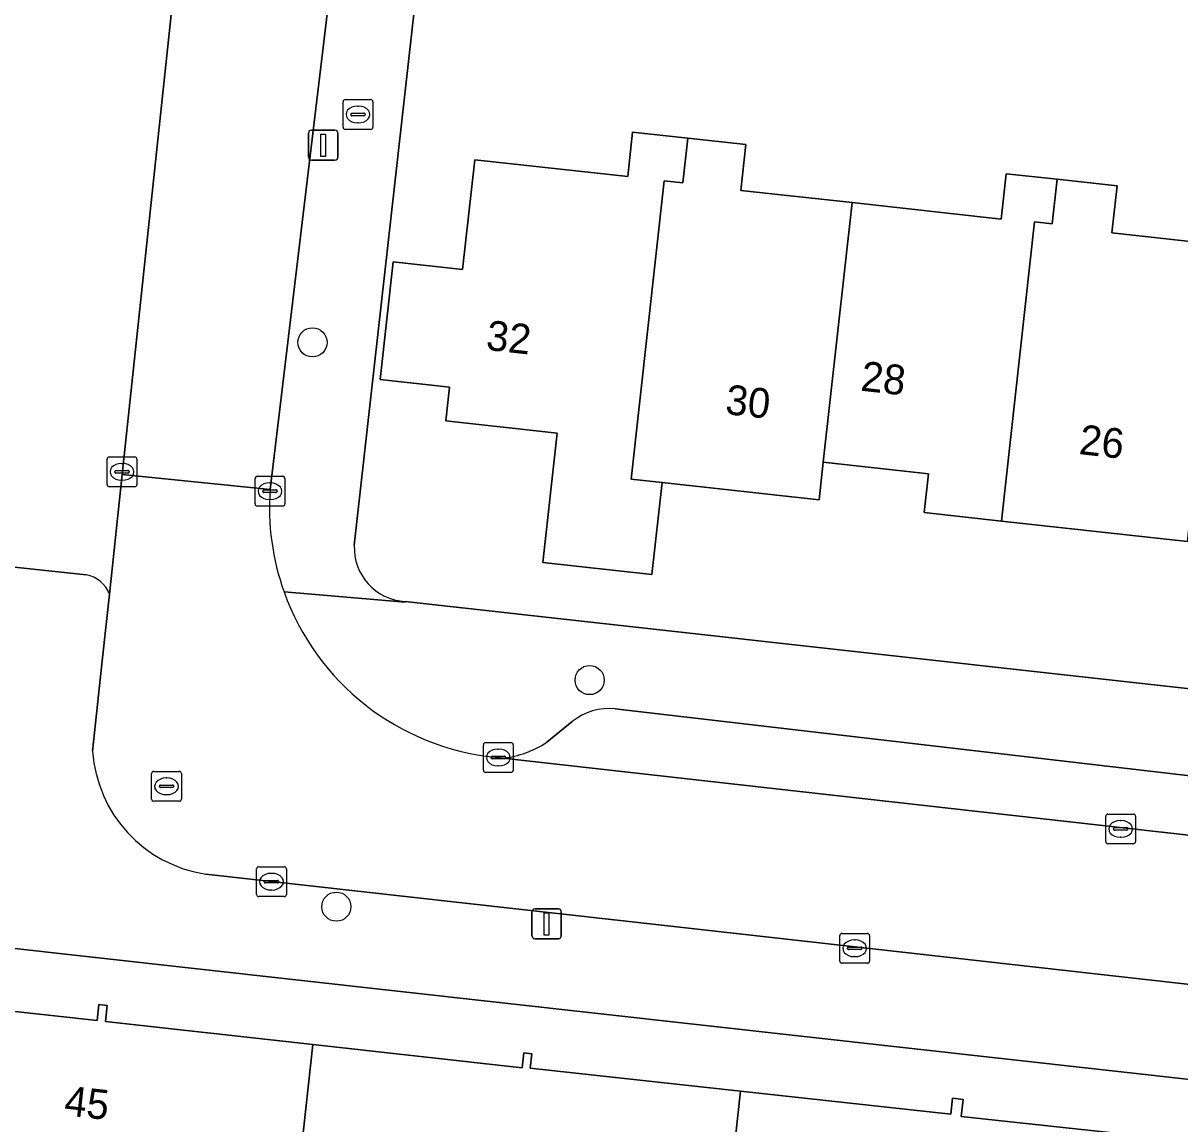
# Model space of a CAD drawing. Extents: x 162082 to 163401, y 388089 to 388636.
# Drawn here: x 162714.51 to 162753.33, y 388208.36 to 388245.3 of the extents above; entities that cross this region are included whole.
import ezdxf

# ---------------------------------------------------------------- set-up
doc = ezdxf.new("R2010")
doc.units = 0
for name, color, linetype in [('IMGEO_Boom', 7, 'Continuous'), ('IMGEO_Brandkraan', 7, 'Continuous'), ('IMGEO_Erf', 7, 'Continuous'), ('IMGEO_Kolk', 7, 'Continuous'), ('IMGEO_Lichtmast', 7, 'Continuous'), ('IMGEO_Pand', 7, 'Continuous'), ('IMGEO_Pand_nummerreeks', 7, 'Continuous'), ('IMGEO_Parkeervlak_open', 7, 'Continuous'), ('IMGEO_Rijbaan_lokaal_open', 7, 'Continuous'), ('IMGEO_Rioolput', 7, 'Continuous'), ('IMGEO_Voetpad_open', 7, 'Continuous')]:
    doc.layers.add(name, color=color, linetype=linetype)

msp = doc.modelspace()

# ---------------------------------------------------------------- linework, layer by layer
at = {"layer": 'IMGEO_Boom'}
for centre in [(162724.221, 388234.588), (162733.523, 388223.253), (162725.022, 388215.647)]:
    msp.add_circle(centre, 0.489, dxfattribs=at)
at = {"layer": 'IMGEO_Brandkraan'}
for p, q in [((162725.247, 388241.81), (162725.247, 388242.662)), ((162725.322, 388242.736), (162726.174, 388242.736)), ((162726.248, 388242.662), (162726.248, 388241.81)), ((162725.549, 388242.279), (162725.947, 388242.279)), ((162725.735, 388242.516), (162725.76, 388242.516)), ((162725.506, 388242.23), (162725.506, 388242.242)), ((162725.944, 388242.193), (162725.546, 388242.193)), ((162725.758, 388241.956), (162725.733, 388241.956)), ((162725.99, 388242.242), (162725.99, 388242.23)), ((162726.174, 388241.736), (162725.322, 388241.736))]:
    msp.add_line(p, q, dxfattribs=at)
for points in [[(162725.247, 388241.81), (162725.247, 388242.662)], [(162725.322, 388242.736), (162726.174, 388242.736)], [(162726.248, 388242.662), (162726.248, 388241.81)], [(162726.174, 388241.736), (162725.322, 388241.736)]]:
    msp.add_lwpolyline(points, dxfattribs=at)
for centre, radius, start, end in [((162725.324, 388242.66), 0.0765, 91.552, 178.448), ((162725.324, 388242.66), 0.0765, 91.552, 178.448), ((162726.172, 388242.66), 0.0765, 1.552, 88.448), ((162726.172, 388242.66), 0.0765, 1.552, 88.448), ((162725.546, 388242.239), 0.0403, 85.8775, 175.7526), ((162725.951, 388242.241), 0.0386, 1.7309, 96.639), ((162725.543, 388242.229), 0.0366, 178.938, 274.7102), ((162725.947, 388242.236), 0.043, 264.8664, 352.4533), ((162725.324, 388241.812), 0.0765, 181.552, 268.448), ((162725.324, 388241.812), 0.0765, 181.552, 268.448), ((162726.172, 388241.812), 0.0765, 271.552, 358.448), ((162726.172, 388241.812), 0.0765, 271.552, 358.448)]:
    msp.add_arc(centre, radius, start, end, dxfattribs=at)
for centre, major_axis, ratio, start_param, end_param in [((162725.734, 388242.236), (-0.387, 0.002), 0.722429, 4.712389, 7.853982), ((162725.759, 388242.236), (-0.39, 0.002), 0.717154, 1.570796, 4.712389)]:
    msp.add_ellipse(centre, major_axis=major_axis, ratio=ratio, start_param=start_param, end_param=end_param, dxfattribs=at)
at = {"layer": 'IMGEO_Erf'}
for points in [[(162783.542, 388247.109), (162773.251, 388248.248), (162772.925, 388245.388), (162768.239, 388245.921), (162763.397, 388246.472), (162763.711, 388249.304), (162762.439, 388249.445), (162762.326, 388248.37), (162762.023, 388245.568), (162755.63, 388246.296), (162750.908, 388246.833), (162751.238, 388249.597), (162749.612, 388249.776), (162749.283, 388247.018), (162743.263, 388247.704), (162737.219, 388248.392), (162737.131, 388247.625), (162736.743, 388247.669), (162728.384, 388248.621), (162728.541, 388250), (162728.778, 388252.082), (162728.359, 388252.123), (162728.121, 388250), (162725.626, 388227.777)], [(162753.589, 388227.901), (162747.345, 388228.591), (162744.756, 388228.877), (162744.9, 388230.18), (162741.366, 388230.57), (162741.226, 388229.3), (162735.956, 388229.882), (162735.616, 388226.798), (162731.956, 388227.202), (162732.435, 388231.539), (162728.697, 388231.952), (162728.823, 388233.089), (162726.496, 388233.346), (162726.931, 388237.286), (162729.258, 388237.029), (162729.666, 388240.719), (162734.802, 388240.152), (162734.967, 388241.649), (162736.823, 388241.444), (162738.771, 388241.229), (162738.601, 388239.691), (162742.33, 388239.279), (162747.333, 388238.726), (162747.501, 388240.25), (162749.218, 388240.061), (162751.227, 388239.839), (162751.053, 388238.265), (162754.694, 388237.863)], [(162727.336, 388225.893), (162780.519, 388219.969)]]:
    msp.add_lwpolyline(points, dxfattribs=at)
msp.add_lwpolyline([(162767.722, 388208.275), (162710.107, 388214.707), (162709.83, 388212.61), (162716.996, 388211.825), (162717.055, 388212.363), (162717.33, 388212.333), (162717.271, 388211.798), (162724.237, 388211.019), (162731.262, 388210.233), (162731.317, 388210.742), (162731.584, 388210.712), (162731.531, 388210.232), (162738.585, 388209.46), (162745.641, 388208.688), (162745.699, 388209.216), (162746.058, 388209.176), (162745.995, 388208.607), (162752.938, 388207.858), (162760.04, 388207.092), (162760.098, 388207.622), (162760.382, 388207.591), (162760.325, 388207.072), (162767.499, 388206.287)], close=True, dxfattribs=at)
msp.add_arc((162727.424, 388227.691), 1.8, 177.2469, 267.2096, dxfattribs=at)
at = {"layer": 'IMGEO_Kolk'}
for p, q in [((162717.328, 388229.817), (162717.328, 388230.669)), ((162717.403, 388230.743), (162718.255, 388230.743)), ((162718.329, 388230.669), (162718.329, 388229.817)), ((162717.587, 388230.237), (162717.587, 388230.249)), ((162717.63, 388230.286), (162718.028, 388230.286)), ((162717.816, 388230.523), (162717.841, 388230.523)), ((162718.071, 388230.249), (162718.071, 388230.237)), ((162718.025, 388230.2), (162717.627, 388230.2)), ((162717.839, 388229.963), (162717.814, 388229.963)), ((162722.295, 388229.166), (162722.295, 388230.018)), ((162722.37, 388230.092), (162723.222, 388230.092)), ((162722.783, 388229.872), (162722.808, 388229.872)), ((162723.296, 388230.018), (162723.296, 388229.166)), ((162718.255, 388229.743), (162717.403, 388229.743)), ((162722.554, 388229.586), (162722.554, 388229.598)), ((162722.992, 388229.549), (162722.594, 388229.549)), ((162722.597, 388229.635), (162722.995, 388229.635)), ((162723.038, 388229.598), (162723.038, 388229.586)), ((162723.222, 388229.092), (162722.37, 388229.092)), ((162722.806, 388229.312), (162722.781, 388229.312)), ((162729.958, 388220.229), (162729.958, 388221.081)), ((162730.033, 388221.155), (162730.885, 388221.155)), ((162730.446, 388220.935), (162730.471, 388220.935)), ((162730.959, 388221.081), (162730.959, 388220.229)), ((162730.217, 388220.649), (162730.217, 388220.661)), ((162730.655, 388220.612), (162730.257, 388220.612)), ((162730.26, 388220.698), (162730.658, 388220.698)), ((162730.701, 388220.661), (162730.701, 388220.649)), ((162730.885, 388220.155), (162730.033, 388220.155)), ((162730.469, 388220.375), (162730.444, 388220.375)), ((162750.846, 388217.831), (162750.846, 388218.683)), ((162750.921, 388218.757), (162751.773, 388218.757)), ((162751.847, 388218.683), (162751.847, 388217.831)), ((162751.105, 388218.251), (162751.105, 388218.263)), ((162751.543, 388218.214), (162751.145, 388218.214)), ((162751.148, 388218.3), (162751.546, 388218.3)), ((162751.334, 388218.537), (162751.359, 388218.537)), ((162751.589, 388218.263), (162751.589, 388218.251)), ((162751.357, 388217.977), (162751.332, 388217.977)), ((162751.773, 388217.757), (162750.921, 388217.757)), ((162722.345, 388216.061), (162722.345, 388216.913)), ((162722.42, 388216.987), (162723.272, 388216.987)), ((162722.833, 388216.767), (162722.858, 388216.767)), ((162723.346, 388216.913), (162723.346, 388216.061)), ((162722.604, 388216.481), (162722.604, 388216.493)), ((162723.042, 388216.444), (162722.644, 388216.444)), ((162722.647, 388216.53), (162723.045, 388216.53)), ((162723.088, 388216.493), (162723.088, 388216.481)), ((162723.272, 388215.987), (162722.42, 388215.987)), ((162722.856, 388216.207), (162722.831, 388216.207)), ((162741.992, 388214.75), (162742.844, 388214.75)), ((162741.917, 388213.824), (162741.917, 388214.676)), ((162742.405, 388214.53), (162742.43, 388214.53)), ((162742.918, 388214.676), (162742.918, 388213.824)), ((162742.176, 388214.244), (162742.176, 388214.256)), ((162742.614, 388214.207), (162742.216, 388214.207)), ((162742.219, 388214.293), (162742.617, 388214.293)), ((162742.428, 388213.97), (162742.403, 388213.97)), ((162742.66, 388214.256), (162742.66, 388214.244)), ((162742.844, 388213.75), (162741.992, 388213.75))]:
    msp.add_line(p, q, dxfattribs=at)
for points in [[(162717.328, 388229.817), (162717.328, 388230.669)], [(162717.403, 388230.743), (162718.255, 388230.743)], [(162718.329, 388230.669), (162718.329, 388229.817)], [(162722.295, 388229.166), (162722.295, 388230.018)], [(162722.37, 388230.092), (162723.222, 388230.092)], [(162723.296, 388230.018), (162723.296, 388229.166)], [(162718.255, 388229.743), (162717.403, 388229.743)], [(162723.222, 388229.092), (162722.37, 388229.092)], [(162729.958, 388220.229), (162729.958, 388221.081)], [(162730.033, 388221.155), (162730.885, 388221.155)], [(162730.959, 388221.081), (162730.959, 388220.229)], [(162730.885, 388220.155), (162730.033, 388220.155)], [(162750.846, 388217.831), (162750.846, 388218.683)], [(162750.921, 388218.757), (162751.773, 388218.757)], [(162751.847, 388218.683), (162751.847, 388217.831)], [(162751.773, 388217.757), (162750.921, 388217.757)], [(162722.345, 388216.061), (162722.345, 388216.913)], [(162722.42, 388216.987), (162723.272, 388216.987)], [(162723.346, 388216.913), (162723.346, 388216.061)], [(162723.272, 388215.987), (162722.42, 388215.987)], [(162741.992, 388214.75), (162742.844, 388214.75)], [(162741.917, 388213.824), (162741.917, 388214.676)], [(162742.918, 388214.676), (162742.918, 388213.824)], [(162742.844, 388213.75), (162741.992, 388213.75)]]:
    msp.add_lwpolyline(points, dxfattribs=at)
for centre, radius, start, end in [((162717.405, 388230.667), 0.0765, 91.552, 178.448), ((162717.405, 388230.667), 0.0765, 91.552, 178.448), ((162718.253, 388230.667), 0.0765, 1.552, 88.448), ((162718.253, 388230.667), 0.0765, 1.552, 88.448), ((162717.627, 388230.246), 0.0403, 85.8775, 175.7526), ((162717.624, 388230.236), 0.0366, 178.938, 274.7102), ((162718.028, 388230.243), 0.043, 264.8664, 352.4533), ((162718.032, 388230.248), 0.0386, 1.7309, 96.639), ((162722.372, 388230.016), 0.0765, 91.552, 178.448), ((162722.372, 388230.016), 0.0765, 91.552, 178.448), ((162723.22, 388230.016), 0.0765, 1.552, 88.448), ((162723.22, 388230.016), 0.0765, 1.552, 88.448), ((162717.405, 388229.819), 0.0765, 181.552, 268.448), ((162717.405, 388229.819), 0.0765, 181.552, 268.448), ((162718.253, 388229.819), 0.0765, 271.552, 358.448), ((162718.253, 388229.819), 0.0765, 271.552, 358.448), ((162722.594, 388229.595), 0.0403, 85.8775, 175.7526), ((162722.591, 388229.585), 0.0366, 178.938, 274.7102), ((162722.995, 388229.592), 0.043, 264.8664, 352.4533), ((162722.999, 388229.597), 0.0386, 1.7309, 96.639), ((162722.372, 388229.168), 0.0765, 181.552, 268.448), ((162722.372, 388229.168), 0.0765, 181.552, 268.448), ((162723.22, 388229.168), 0.0765, 271.552, 358.448), ((162723.22, 388229.168), 0.0765, 271.552, 358.448), ((162730.035, 388221.079), 0.0765, 91.552, 178.448), ((162730.035, 388221.079), 0.0765, 91.552, 178.448), ((162730.883, 388221.079), 0.0765, 1.552, 88.448), ((162730.883, 388221.079), 0.0765, 1.552, 88.448), ((162730.257, 388220.658), 0.0403, 85.8775, 175.7526), ((162730.254, 388220.648), 0.0366, 178.938, 274.7102), ((162730.658, 388220.655), 0.043, 264.8664, 352.4533), ((162730.662, 388220.66), 0.0386, 1.7309, 96.639), ((162730.035, 388220.231), 0.0765, 181.552, 268.448), ((162730.035, 388220.231), 0.0765, 181.552, 268.448), ((162730.883, 388220.231), 0.0765, 271.552, 358.448), ((162730.883, 388220.231), 0.0765, 271.552, 358.448), ((162750.923, 388218.681), 0.0765, 91.552, 178.448), ((162750.923, 388218.681), 0.0765, 91.552, 178.448), ((162751.771, 388218.681), 0.0765, 1.552, 88.448), ((162751.771, 388218.681), 0.0765, 1.552, 88.448), ((162751.145, 388218.26), 0.0403, 85.8775, 175.7526), ((162751.142, 388218.25), 0.0366, 178.938, 274.7102), ((162751.546, 388218.257), 0.043, 264.8664, 352.4533), ((162751.55, 388218.262), 0.0386, 1.7309, 96.639), ((162750.923, 388217.833), 0.0765, 181.552, 268.448), ((162750.923, 388217.833), 0.0765, 181.552, 268.448), ((162751.771, 388217.833), 0.0765, 271.552, 358.448), ((162751.771, 388217.833), 0.0765, 271.552, 358.448), ((162722.422, 388216.911), 0.0765, 91.552, 178.448), ((162722.422, 388216.911), 0.0765, 91.552, 178.448), ((162723.27, 388216.911), 0.0765, 1.552, 88.448), ((162723.27, 388216.911), 0.0765, 1.552, 88.448), ((162722.644, 388216.49), 0.0403, 85.8775, 175.7526), ((162722.641, 388216.48), 0.0366, 178.938, 274.7102), ((162723.045, 388216.487), 0.043, 264.8664, 352.4533), ((162723.049, 388216.492), 0.0386, 1.7309, 96.639), ((162722.422, 388216.063), 0.0765, 181.552, 268.448), ((162722.422, 388216.063), 0.0765, 181.552, 268.448), ((162723.27, 388216.063), 0.0765, 271.552, 358.448), ((162723.27, 388216.063), 0.0765, 271.552, 358.448), ((162741.994, 388214.674), 0.0765, 91.552, 178.448), ((162741.994, 388214.674), 0.0765, 91.552, 178.448), ((162742.842, 388214.674), 0.0765, 1.552, 88.448), ((162742.842, 388214.674), 0.0765, 1.552, 88.448), ((162742.216, 388214.253), 0.0403, 85.8775, 175.7526), ((162742.213, 388214.243), 0.0366, 178.938, 274.7102), ((162742.617, 388214.25), 0.043, 264.8664, 352.4533), ((162742.621, 388214.255), 0.0386, 1.7309, 96.639), ((162741.994, 388213.826), 0.0765, 181.552, 268.448), ((162741.994, 388213.826), 0.0765, 181.552, 268.448), ((162742.842, 388213.826), 0.0765, 271.552, 358.448), ((162742.842, 388213.826), 0.0765, 271.552, 358.448)]:
    msp.add_arc(centre, radius, start, end, dxfattribs=at)
for centre, major_axis, ratio, start_param, end_param in [((162717.815, 388230.243), (-0.387, 0.002), 0.722429, 4.712389, 7.853982), ((162717.84, 388230.243), (-0.39, 0.002), 0.717154, 1.570796, 4.712389), ((162722.782, 388229.592), (-0.387, 0.002), 0.722429, 4.712389, 7.853982), ((162722.807, 388229.592), (-0.39, 0.002), 0.717154, 1.570796, 4.712389), ((162730.445, 388220.655), (-0.387, 0.002), 0.722429, 4.712389, 7.853982), ((162730.47, 388220.655), (-0.39, 0.002), 0.717154, 1.570796, 4.712389), ((162751.333, 388218.257), (-0.387, 0.002), 0.722429, 4.712389, 7.853982), ((162751.358, 388218.257), (-0.39, 0.002), 0.717154, 1.570796, 4.712389), ((162722.832, 388216.487), (-0.387, 0.002), 0.722429, 4.712389, 7.853982), ((162722.857, 388216.487), (-0.39, 0.002), 0.717154, 1.570796, 4.712389), ((162742.404, 388214.25), (-0.387, 0.002), 0.722429, 4.712389, 7.853982), ((162742.429, 388214.25), (-0.39, 0.002), 0.717154, 1.570796, 4.712389)]:
    msp.add_ellipse(centre, major_axis=major_axis, ratio=ratio, start_param=start_param, end_param=end_param, dxfattribs=at)
at = {"layer": 'IMGEO_Lichtmast'}
for p, q in [((162724.086, 388240.806), (162724.086, 388241.606)), ((162724.086, 388241.606), (162724.086, 388240.806)), ((162724.186, 388241.706), (162724.976, 388241.706)), ((162724.976, 388241.706), (162724.186, 388241.706)), ((162725.076, 388241.606), (162725.076, 388240.806)), ((162725.076, 388240.806), (162725.076, 388241.606)), ((162724.976, 388240.706), (162724.186, 388240.706)), ((162724.186, 388240.706), (162724.976, 388240.706)), ((162731.683, 388215.57), (162732.473, 388215.57)), ((162732.473, 388215.57), (162731.683, 388215.57)), ((162731.583, 388214.67), (162731.583, 388215.47)), ((162731.583, 388215.47), (162731.583, 388214.67)), ((162732.573, 388215.47), (162732.573, 388214.67)), ((162732.573, 388214.67), (162732.573, 388215.47)), ((162732.473, 388214.57), (162731.683, 388214.57)), ((162731.683, 388214.57), (162732.473, 388214.57))]:
    msp.add_line(p, q, dxfattribs=at)
for points in [[(162724.506, 388241.581), (162724.656, 388241.581), (162724.656, 388240.831), (162724.506, 388240.831), (162724.506, 388241.581)], [(162732.003, 388215.445), (162732.153, 388215.445), (162732.153, 388214.695), (162732.003, 388214.695), (162732.003, 388215.445)]]:
    msp.add_lwpolyline(points, dxfattribs=at)
for centre, start, end in [((162724.186, 388241.606), 90, 180), ((162724.186, 388241.606), 90, 180), ((162724.976, 388241.606), 0, 90), ((162724.976, 388241.606), 360, 90), ((162724.186, 388240.806), 180, 270), ((162724.186, 388240.806), 180, 270), ((162724.976, 388240.806), 270, 0), ((162724.976, 388240.806), 270, 0), ((162731.683, 388215.47), 90, 180), ((162731.683, 388215.47), 90, 180), ((162732.473, 388215.47), 0, 90), ((162732.473, 388215.47), 360, 90), ((162731.683, 388214.67), 180, 270), ((162731.683, 388214.67), 180, 270), ((162732.473, 388214.67), 270, 0), ((162732.473, 388214.67), 270, 0)]:
    msp.add_arc(centre, 0.1, start, end, dxfattribs=at)
at = {"layer": 'IMGEO_Pand'}
for points in [[(162736.029, 388240.012), (162736.656, 388239.94), (162736.823, 388241.444), (162734.967, 388241.649), (162734.802, 388240.152), (162729.666, 388240.719), (162729.258, 388237.029), (162726.931, 388237.286), (162726.496, 388233.346), (162728.823, 388233.089), (162728.697, 388231.952), (162732.435, 388231.539), (162731.956, 388227.202), (162735.616, 388226.798), (162735.956, 388229.882), (162734.918, 388229.997)], [(162742.33, 388239.279), (162738.601, 388239.691), (162738.771, 388241.229), (162736.823, 388241.444), (162736.656, 388239.94), (162736.029, 388240.012), (162734.918, 388229.997), (162735.956, 388229.882), (162741.226, 388229.3), (162741.366, 388230.57)], [(162749.218, 388240.061), (162747.501, 388240.25), (162747.333, 388238.726), (162742.33, 388239.279), (162741.366, 388230.57), (162744.9, 388230.18), (162744.756, 388228.877), (162747.345, 388228.591), (162748.458, 388238.633), (162749.052, 388238.567)], [(162754.694, 388237.863), (162751.053, 388238.265), (162751.227, 388239.839), (162749.218, 388240.061), (162749.052, 388238.567), (162748.458, 388238.633), (162747.345, 388228.591), (162753.589, 388227.901), (162753.728, 388229.16)], [(162722.353, 388193.838), (162724.237, 388211.019), (162717.271, 388211.798), (162717.33, 388212.333), (162717.055, 388212.363), (162716.996, 388211.825), (162709.83, 388212.61), (162708.768, 388202.91), (162717.722, 388201.931), (162716.902, 388194.435), (162721.873, 388193.891)], [(162738.585, 388209.46), (162731.531, 388210.232), (162731.584, 388210.712), (162731.317, 388210.742), (162731.262, 388210.233), (162724.237, 388211.019), (162722.353, 388193.838), (162728.096, 388193.21), (162728.913, 388200.681), (162735.828, 388199.925), (162735.773, 388199.418), (162735.984, 388198.517), (162737.368, 388198.365), (162737.519, 388199.74)], [(162737.519, 388199.74), (162746.386, 388198.77), (162745.568, 388191.293), (162751.056, 388190.693), (162752.938, 388207.858), (162745.995, 388208.607), (162746.058, 388209.176), (162745.699, 388209.216), (162745.641, 388208.688), (162738.585, 388209.46)]]:
    msp.add_lwpolyline(points, close=True, dxfattribs=at)
at = {"layer": 'IMGEO_Parkeervlak_open'}
for points in [[(162722.517, 388279.851), (162717.461, 388280.321), (162713.938, 388250), (162711.489, 388227.332), (162716.629, 388226.782)], [(162717.405, 388226.137), (162717.833, 388230.157), (162719.945, 388250), (162723.544, 388280.513)], [(162772.391, 388217.862), (162734.38, 388222.288)], [(162732.942, 388221.867), (162732.084, 388221.166)], [(162730.619, 388220.635), (162755.71, 388217.817), (162758.442, 388217.51), (162775.49, 388215.519)]]:
    msp.add_lwpolyline(points, dxfattribs=at)
for centre, radius, start, end in [((162716.469, 388225.8), 0.995, 19.8025, 80.7318), ((162734.183, 388220.295), 2.003, 84.3516, 128.2851), ((162730.232, 388223.989), 3.377, 276.5829, 303.2639)]:
    msp.add_arc(centre, radius, start, end, dxfattribs=at)
at = {"layer": 'IMGEO_Rijbaan_lokaal_open'}
msp.add_lwpolyline([(162726.815, 388265.9), (162727.24, 388269.689), (162727.411, 388271.218), (162727.84, 388275.043), (162728.133, 388277.654), (162728.557, 388281.439), (162723.733, 388281.721), (162723.544, 388280.513), (162719.945, 388250), (162717.833, 388230.157), (162722.798, 388229.646), (162724.831, 388246.551), (162725.081, 388248.711), (162725.455, 388252.469), (162725.592, 388253.516), (162725.429, 388253.533), (162725.847, 388257.264), (162726.114, 388259.643), (162726.542, 388263.46)], close=True, dxfattribs=at)
for points in [[(162722.798, 388229.646), (162717.833, 388230.157), (162717.405, 388226.137), (162717.178, 388224.004), (162716.844, 388220.869)], [(162720.64, 388216.741), (162736.049, 388215.013), (162742.036, 388214.341), (162755.166, 388212.869), (162755.71, 388217.817), (162730.619, 388220.635)], [(162730.619, 388220.635), (162730.35, 388220.666)]]:
    msp.add_lwpolyline(points, dxfattribs=at)
for centre, radius, start, end in [((162731.185, 388229.043), 8.408, 175.8879, 199.69), ((162731.198, 388229.044), 8.421, 199.6679, 264.2223), ((162721.312, 388221.168), 4.478, 183.8332, 261.3685)]:
    msp.add_arc(centre, radius, start, end, dxfattribs=at)
at = {"layer": 'IMGEO_Rioolput'}
for p, q in [((162718.898, 388220.187), (162719.75, 388220.187)), ((162718.823, 388219.261), (162718.823, 388220.113)), ((162719.311, 388219.967), (162719.336, 388219.967)), ((162719.824, 388220.113), (162719.824, 388219.261)), ((162719.082, 388219.681), (162719.082, 388219.693)), ((162719.52, 388219.644), (162719.122, 388219.644)), ((162719.125, 388219.73), (162719.523, 388219.73)), ((162719.334, 388219.407), (162719.309, 388219.407)), ((162719.566, 388219.693), (162719.566, 388219.681)), ((162719.75, 388219.187), (162718.898, 388219.187))]:
    msp.add_line(p, q, dxfattribs=at)
for points in [[(162718.898, 388220.187), (162719.75, 388220.187)], [(162718.823, 388219.261), (162718.823, 388220.113)], [(162719.824, 388220.113), (162719.824, 388219.261)], [(162719.75, 388219.187), (162718.898, 388219.187)]]:
    msp.add_lwpolyline(points, dxfattribs=at)
for centre, radius, start, end in [((162718.9, 388220.111), 0.0765, 91.552, 178.448), ((162718.9, 388220.111), 0.0765, 91.552, 178.448), ((162719.748, 388220.111), 0.0765, 1.552, 88.448), ((162719.748, 388220.111), 0.0765, 1.552, 88.448), ((162719.122, 388219.69), 0.0403, 85.8775, 175.7526), ((162719.119, 388219.68), 0.0366, 178.938, 274.7102), ((162719.523, 388219.687), 0.043, 264.8664, 352.4533), ((162719.527, 388219.692), 0.0386, 1.7309, 96.639), ((162718.9, 388219.263), 0.0765, 181.552, 268.448), ((162718.9, 388219.263), 0.0765, 181.552, 268.448), ((162719.748, 388219.263), 0.0765, 271.552, 358.448), ((162719.748, 388219.263), 0.0765, 271.552, 358.448)]:
    msp.add_arc(centre, radius, start, end, dxfattribs=at)
for centre, major_axis, ratio, start_param, end_param in [((162719.31, 388219.687), (-0.387, 0.002), 0.722429, 4.712389, 7.853982), ((162719.335, 388219.687), (-0.39, 0.002), 0.717154, 1.570796, 4.712389)]:
    msp.add_ellipse(centre, major_axis=major_axis, ratio=ratio, start_param=start_param, end_param=end_param, dxfattribs=at)
at = {"layer": 'IMGEO_Voetpad_open'}
for points in [[(162725.626, 388227.777), (162728.121, 388250)], [(162724.831, 388246.551), (162722.798, 388229.646)], [(162716.629, 388226.782), (162711.489, 388227.332), (162710.107, 388214.707), (162767.722, 388208.275), (162770.871, 388207.923)], [(162716.844, 388220.869), (162717.178, 388224.004), (162717.405, 388226.137)], [(162723.268, 388226.21), (162727.328, 388225.872), (162727.336, 388225.893)], [(162870.554, 388210.092), (162869.062, 388210.255), (162843.932, 388212.902), (162837.876, 388213.576), (162783.503, 388219.652), (162780.519, 388219.969), (162727.336, 388225.893), (162727.328, 388225.872), (162723.268, 388226.21)], [(162734.38, 388222.288), (162772.391, 388217.862)], [(162732.084, 388221.166), (162732.942, 388221.867)], [(162730.35, 388220.666), (162730.619, 388220.635)], [(162764.696, 388211.8), (162757.897, 388212.563), (162755.166, 388212.869), (162742.036, 388214.341), (162736.049, 388215.013), (162720.64, 388216.741)]]:
    msp.add_lwpolyline(points, dxfattribs=at)
for centre, radius, start, end in [((162731.185, 388229.043), 8.408, 175.8879, 199.69), ((162727.424, 388227.691), 1.8, 177.2469, 267.2096), ((162716.469, 388225.8), 0.995, 19.8025, 80.7318), ((162731.198, 388229.044), 8.421, 199.6679, 264.2223), ((162734.183, 388220.295), 2.003, 84.3516, 128.2851), ((162730.232, 388223.989), 3.377, 276.5829, 303.2639), ((162721.312, 388221.168), 4.478, 183.8332, 261.3685)]:
    msp.add_arc(centre, radius, start, end, dxfattribs=at)

# ---------------------------------------------------------------- texts
at = {"layer": 'IMGEO_Pand_nummerreeks'}
for s, rotation, p in [('32', 353.6975, (162730.018, 388234.342)), ('28', 353.7025, (162742.591, 388232.97)), ('30', 353.698, (162738.049, 388232.185)), ('26', 353.6947, (162749.922, 388230.841)), ('45', 353.7429, (162715.86, 388208.649))]:
    msp.add_text(s, height=1, rotation=rotation, dxfattribs=at).set_placement(p)

doc.saveas('drawing.dxf')
